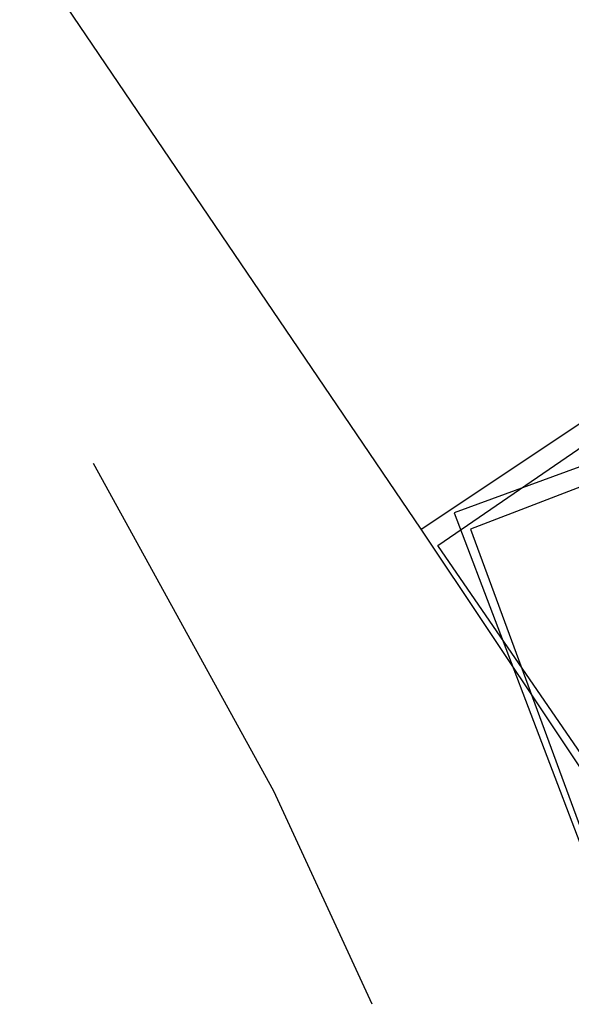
# Model space of a CAD drawing. Header units: feet. Extents: x -79 to 198, y -22 to 181.
# Tile 448 of 656: x 121.14 to 121.589, y 52.724 to 53.526. Entities that reach past the tile are written whole.
import ezdxf

# ---------------------------------------------------------------- set-up
doc = ezdxf.new("R2010")
doc.units = ezdxf.units.FT
doc.layers.add('A-LINEA', color=7, linetype='CONTINUOUS')

msp = doc.modelspace()

# ---------------------------------------------------------------- linework, layer by layer
at = {"layer": 'A-LINEA'}
msp.add_line((121.4667, 53.1111), (119.6667, 55.7644), dxfattribs=at)
msp.add_line((121.4667, 53.1111), (119.6667, 55.7644), dxfattribs=at)
for points in [[(121.6267, 52.8711), (121.4667, 53.1111), (121.9467, 53.4311), (122.1067, 53.1911), (121.6267, 52.8711)], [(121.6267, 52.8711), (121.4667, 53.1111), (121.9467, 53.4311), (122.1067, 53.1911), (121.6267, 52.8711)], [(121.6267, 52.8844), (121.48, 53.0978), (121.9467, 53.4178), (122.0933, 53.1911), (121.6267, 52.8844)], [(121.6267, 52.8844), (121.48, 53.0978), (121.9467, 53.4178), (122.0933, 53.1911), (121.6267, 52.8844)], [(121.4933, 53.1244), (121.6, 52.8444), (122.1467, 53.0578), (122.04, 53.3244), (121.4933, 53.1244)], [(121.4933, 53.1244), (121.6, 52.8444), (122.1467, 53.0578), (122.04, 53.3244), (121.4933, 53.1244)], [(121.5067, 53.1111), (121.6, 52.8578), (122.1333, 53.0711), (122.0267, 53.3111), (121.5067, 53.1111)], [(121.5067, 53.1111), (121.6, 52.8578), (122.1333, 53.0711), (122.0267, 53.3111), (121.5067, 53.1111)], [(121.4267, 52.7244), (121.3467, 52.8978), (121.2, 53.1644)], [(121.4267, 52.7244), (121.3467, 52.8978), (121.2, 53.1644)]]:
    msp.add_lwpolyline(points, dxfattribs=at)

doc.saveas('drawing.dxf')
